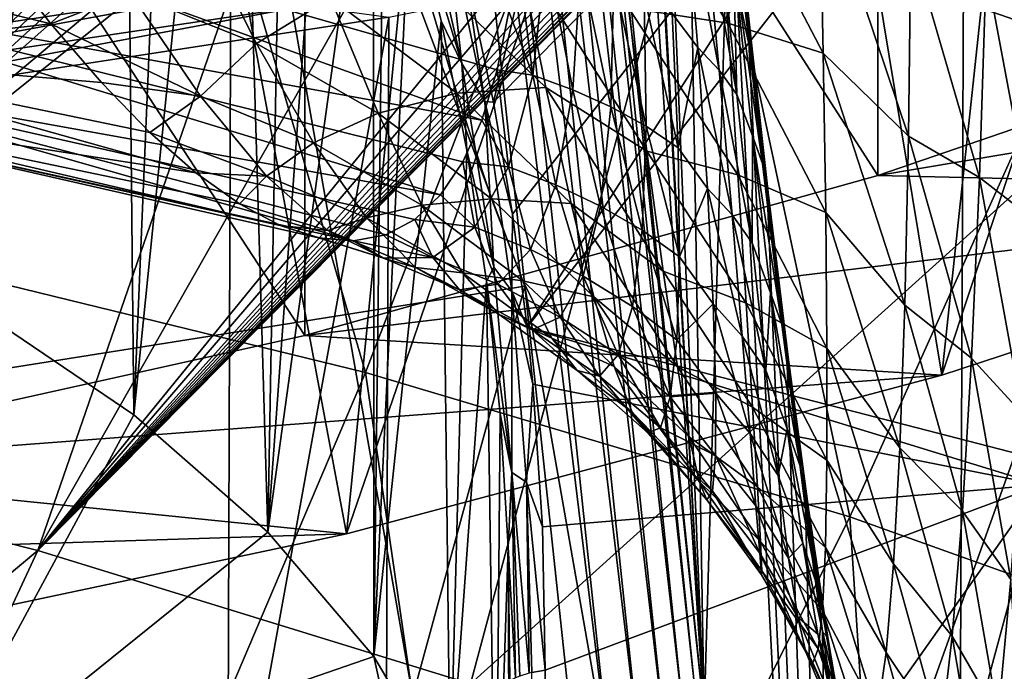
# Model space of a CAD drawing. Header units: metres. Extents: x -109 to 109, y -78 to 121.
# Tile 541 of 656: x 8.13 to 10.88, y -56.63 to -54.8. Entities that reach past the tile are written whole.
import ezdxf

# ---------------------------------------------------------------- set-up
doc = ezdxf.new("R2010")
doc.units = ezdxf.units.M
doc.layers.add('solid_508554_SW0001', color=7, linetype='CONTINUOUS')

msp = doc.modelspace()

# ---------------------------------------------------------------- linework, layer by layer
at = {"layer": 'solid_508554_SW0001'}
for points in [[(9.482162, -48.227459, 87.165573), (9.352147, -50.040787, 91.257034), (10.044159, -56.74786, 78.913239)], [(9.664491, -49.976128, 83.902611), (9.482162, -48.227459, 87.165573), (10.044159, -56.74786, 78.913239)], [(9.68213, -50.145485, 83.587029), (9.664491, -49.976128, 83.902611), (10.044159, -56.74786, 78.913239)], [(9.34101, -50.133919, 91.306923), (10.044159, -56.74786, 78.913239), (9.352147, -50.040787, 91.257034)], [(9.34101, -50.133919, 91.306923), (9.307832, -50.223396, 91.353592), (10.014858, -56.649944, 79.302834)], [(9.34101, -50.133919, 91.306923), (10.014858, -56.649944, 79.302834), (10.044159, -56.74786, 78.913239)], [(9.829929, -51.566532, 80.944054), (9.68213, -50.145485, 83.587029), (10.044159, -56.74786, 78.913239)], [(9.307832, -50.223396, 91.353592), (9.254109, -50.305191, 91.394943), (9.984291, -56.736366, 79.348106)], [(9.307832, -50.223396, 91.353592), (9.984291, -56.736366, 79.348106), (10.014858, -56.649944, 79.302834)], [(9.254109, -50.305191, 91.394943), (9.182268, -50.375599, 91.429108), (9.934544, -56.815979, 79.388603)], [(9.254109, -50.305191, 91.394943), (9.934544, -56.815979, 79.388603), (9.984291, -56.736366, 79.348106)], [(9.182268, -50.375599, 91.429108), (9.095551, -50.43145, 91.454536), (9.867697, -56.885456, 79.42263)], [(9.182268, -50.375599, 91.429108), (9.867697, -56.885456, 79.42263), (9.934544, -56.815979, 79.388603)], [(9.095551, -50.43145, 91.454536), (8.997873, -50.470222, 91.470093), (9.786544, -56.941887, 79.448769)], [(9.095551, -50.43145, 91.454536), (9.786544, -56.941887, 79.448769), (9.867697, -56.885456, 79.42263)], [(9.541715, -55.548195, 82.108078), (8.997873, -50.470222, 91.470093), (7.74215, -50.775337, 91.646042)], [(9.786544, -56.941887, 79.448769), (8.997873, -50.470222, 91.470093), (9.541715, -55.548195, 82.108078)], [(7.669539, -55.844707, 82.760269), (9.541715, -55.548195, 82.108078), (7.74215, -50.775337, 91.646042)], [(9.979864, -53.01313, 78.265793), (9.829929, -51.566532, 80.944054), (10.044159, -56.74786, 78.913239)], [(7.995989, -55.604263, 56.21233), (8.055543, -51.984283, 54.041027), (8.237526, -52.246506, 53.919754)], [(7.995989, -55.604263, 56.21233), (8.237526, -52.246506, 53.919754), (8.411116, -52.52317, 53.792923)], [(10.530436, -52.293083, 10.625726), (8.924763, -52.742085, 9.848031), (10.530433, -55.237568, 12.325727)], [(10.530436, -52.293083, 10.625726), (10.530433, -55.237568, 12.325727), (12.046459, -54.71656, 13.22814)], [(11.867933, -52.310131, 10.196197), (12.290892, -55.279095, 12.253797), (10.709487, -55.797352, 11.356149)], [(11.867933, -52.310131, 10.196197), (10.709487, -55.797352, 11.356149), (11.055031, -52.574974, 9.737473)], [(7.995989, -55.604263, 56.21233), (8.411116, -52.52317, 53.792923), (8.445923, -55.908783, 55.68425)], [(8.445923, -55.908783, 55.68425), (8.411116, -52.52317, 53.792923), (8.575326, -52.81385, 53.66061)], [(11.055031, -52.574974, 9.737473), (10.709487, -55.797352, 11.356149), (10.218744, -52.820702, 9.311861)], [(8.924763, -52.742085, 9.848031), (7.243184, -53.115223, 9.201736), (8.924671, -55.686592, 11.54799)], [(8.924763, -52.742085, 9.848031), (8.924671, -55.686592, 11.54799), (10.530433, -55.237568, 12.325727)], [(9.97597, -54.472874, 49.527542), (12.19121, -52.796009, 49.118076), (11.302234, -54.93721, 48.723183)], [(8.445923, -55.908783, 55.68425), (8.575326, -52.81385, 53.66061), (8.729091, -53.117859, 53.523006)], [(10.218744, -52.820702, 9.311861), (10.709487, -55.797352, 11.356149), (9.04172, -56.242283, 10.58551)], [(10.218744, -52.820702, 9.311861), (9.04172, -56.242283, 10.58551), (9.36049, -53.046898, 8.920076)], [(12.688674, -64.726143, 11.992263), (12.748686, -52.867466, 5.025629), (10.775651, -53.381012, 4.136139)], [(7.676135, -55.443401, 52.217319), (8.365757, -53.288189, 52.788403), (6.76223, -52.975342, 53.330273)], [(10.115058, -54.322506, 75.853722), (9.979864, -53.01313, 78.265793), (10.044159, -56.74786, 78.913239)], [(9.36049, -53.046898, 8.920076), (9.04172, -56.242283, 10.58551), (8.482322, -53.253021, 8.563064)], [(7.243184, -53.115223, 9.201736), (7.243187, -56.059708, 10.901738), (8.924671, -55.686592, 11.54799)], [(8.445923, -55.908783, 55.68425), (8.729091, -53.117859, 53.523006), (8.821413, -56.236935, 55.115189)], [(8.821413, -56.236935, 55.115189), (8.729091, -53.117859, 53.523006), (8.87133, -53.434296, 53.380428)], [(8.482322, -53.253021, 8.563064), (9.04172, -56.242283, 10.58551), (7.300375, -56.610477, 9.947775)], [(8.482322, -53.253021, 8.563064), (7.300375, -56.610477, 9.947775), (7.586105, -53.438633, 8.241572)], [(7.676135, -55.443401, 52.217319), (9.095041, -55.790234, 51.616592), (8.365757, -53.288189, 52.788403)], [(9.095041, -55.790234, 51.616592), (9.912137, -53.66618, 52.133705), (8.365757, -53.288189, 52.788403)], [(9.453404, -55.03233, 52.593239), (9.370385, -54.64563, 52.767895), (9.851894, -53.321655, 53.049374)], [(9.453404, -55.03233, 52.593239), (9.851894, -53.321655, 53.049374), (10.87375, -53.597584, 52.567673)], [(10.724933, -65.237274, 11.106962), (10.775651, -53.381012, 4.136139), (8.720603, -53.806625, 3.398955)], [(10.724933, -65.237274, 11.106962), (12.688674, -64.726143, 11.992263), (10.775651, -53.381012, 4.136139)], [(8.821413, -56.236935, 55.115189), (8.87133, -53.434296, 53.380428), (9.00118, -53.762455, 53.233032)], [(9.506604, -55.345779, 52.451553), (9.453404, -55.03233, 52.593239), (10.87375, -53.597584, 52.567673)], [(9.506604, -55.345779, 52.451553), (10.87375, -53.597584, 52.567673), (9.547891, -55.662376, 52.308292)], [(10.87375, -53.597584, 52.567673), (10.895949, -53.934589, 52.444485), (9.547891, -55.662376, 52.308292)], [(9.095041, -55.790234, 51.616592), (10.451818, -56.194466, 50.916443), (9.912137, -53.66618, 52.133705)], [(10.451818, -56.194466, 50.916443), (11.390807, -54.106728, 51.370655), (9.912137, -53.66618, 52.133705)], [(6.906076, -55.968594, 49.95496), (7.227275, -53.750973, 50.777802), (8.570227, -54.06707, 50.230415)], [(8.821413, -56.236935, 55.115189), (9.00118, -53.762455, 53.233032), (9.11757, -54.100868, 53.081341)], [(8.679568, -65.660881, 10.373251), (8.720603, -53.806625, 3.398955), (6.599189, -54.141064, 2.81969)], [(8.679568, -65.660881, 10.373251), (10.724933, -65.237274, 11.106962), (8.720603, -53.806625, 3.398955)], [(10.895949, -53.934589, 52.444485), (10.984264, -56.033428, 51.585869), (9.547891, -55.662376, 52.308292)], [(8.575945, -54.120598, 50.207859), (6.906076, -55.968594, 49.95496), (8.570227, -54.06707, 50.230415)], [(8.575945, -54.120598, 50.207859), (8.585542, -54.169724, 50.185505), (6.906076, -55.968594, 49.95496)], [(8.821413, -56.236935, 55.115189), (9.11757, -54.100868, 53.081341), (9.118348, -56.585117, 54.511395)], [(9.118348, -56.585117, 54.511395), (9.11757, -54.100868, 53.081341), (9.147274, -54.196144, 53.038689)], [(10.451818, -56.194466, 50.916443), (11.7372, -56.653336, 50.121651), (11.390807, -54.106728, 51.370655)], [(6.568147, -65.993744, 9.796714), (8.679568, -65.660881, 10.373251), (6.599189, -54.141064, 2.81969)], [(8.585542, -54.169724, 50.185505), (8.587632, -54.178024, 50.181549), (6.906076, -55.968594, 49.95496)], [(8.587632, -54.178024, 50.181549), (8.598664, -54.214722, 50.163387), (6.906076, -55.968594, 49.95496)], [(9.118348, -56.585117, 54.511395), (9.147274, -54.196144, 53.038689), (9.219729, -54.448536, 52.925701)], [(8.598664, -54.214722, 50.163387), (8.614764, -54.255276, 50.141846), (6.906076, -55.968594, 49.95496)], [(8.614764, -54.255276, 50.141846), (8.633421, -54.291553, 50.120983), (6.906076, -55.968594, 49.95496)], [(10.109945, -54.243843, 75.810211), (10.115058, -54.322506, 75.853722), (10.165842, -54.804756, 74.942108)], [(10.166967, -54.782589, 74.781029), (10.109945, -54.243843, 75.810211), (10.165842, -54.804756, 74.942108)], [(8.633421, -54.291553, 50.120983), (8.654319, -54.323723, 50.100857), (6.906076, -55.968594, 49.95496)], [(9.775048, -54.303131, 59.452221), (10.11056, -54.811218, 59.479538), (10.078994, -54.324543, 58.552139)], [(9.775048, -54.303131, 59.452221), (9.831634, -54.767864, 60.387779), (10.11056, -54.811218, 59.479538)], [(8.654319, -54.323723, 50.100857), (8.677187, -54.351978, 50.081505), (6.906076, -55.968594, 49.95496)], [(10.115058, -54.322506, 75.853722), (10.044159, -56.74786, 78.913239), (10.444366, -60.625729, 71.773949)], [(10.078994, -54.324543, 58.552139), (10.377197, -54.895298, 58.559917), (10.366662, -54.38636, 57.634274)], [(10.078994, -54.324543, 58.552139), (10.11056, -54.811218, 59.479538), (10.377197, -54.895298, 58.559917)], [(10.165842, -54.804756, 74.942108), (10.115058, -54.322506, 75.853722), (10.444366, -60.625729, 71.773949)], [(8.677187, -54.351978, 50.081505), (8.701803, -54.376514, 50.062935), (6.906076, -55.968594, 49.95496)], [(9.421094, -55.082478, 71.63678), (7.436635, -54.721569, 71.355713), (7.436644, -54.36414, 72.701912)], [(9.463886, -54.94191, 72.216431), (9.421094, -55.082478, 71.63678), (7.436644, -54.36414, 72.701912)], [(9.496152, -54.778633, 72.786407), (9.463886, -54.94191, 72.216431), (7.436644, -54.36414, 72.701912)], [(11.326177, -54.359486, 2.451842), (11.275637, -66.48069, 9.579135), (9.11958, -66.913872, 8.828834)], [(9.160439, -54.794617, 1.698173), (11.326177, -54.359486, 2.451842), (9.11958, -66.913872, 8.828834)], [(9.23467, -54.359558, 52.929432), (9.364738, -54.924286, 52.680515), (9.219729, -54.448536, 52.925701)], [(9.31842, -54.503159, 52.838642), (9.364738, -54.924286, 52.680515), (9.23467, -54.359558, 52.929432)], [(8.701803, -54.376514, 50.062935), (8.755599, -54.415146, 50.02813), (6.906076, -55.968594, 49.95496)], [(10.366662, -54.38636, 57.634274), (10.61594, -55.12812, 57.839405), (10.62277, -54.582508, 56.855457)], [(10.366662, -54.38636, 57.634274), (10.377197, -54.895298, 58.559917), (10.61594, -55.12812, 57.839405)], [(8.755599, -54.415146, 50.02813), (8.814797, -54.440601, 49.996422), (6.906076, -55.968594, 49.95496)], [(9.953977, -54.78381, 73.514061), (9.987217, -54.414345, 74.557503), (10.02587, -54.878902, 73.481575)], [(9.987217, -54.414345, 74.557503), (10.041881, -54.474445, 74.609093), (10.085897, -54.942383, 73.549507)], [(10.02587, -54.878902, 73.481575), (9.987217, -54.414345, 74.557503), (10.085897, -54.942383, 73.549507)], [(8.814797, -54.440601, 49.996422), (8.176859, -56.288952, 49.400082), (6.906076, -55.968594, 49.95496)], [(8.814797, -54.440601, 49.996422), (9.165586, -54.545429, 49.82299), (8.176859, -56.288952, 49.400082)], [(9.118348, -56.585117, 54.511395), (9.219729, -54.448536, 52.925701), (9.306941, -54.804344, 52.766537)], [(9.364738, -54.924286, 52.680515), (9.306941, -54.804344, 52.766537), (9.219729, -54.448536, 52.925701)], [(6.695649, -54.798359, 1.106964), (8.856221, -54.476746, 1.664018), (6.713518, -54.859844, 1.060985)], [(8.856221, -54.476746, 1.664018), (8.879855, -54.537369, 1.619525), (6.713518, -54.859844, 1.060985)], [(9.97597, -54.472874, 49.527542), (9.388727, -56.662041, 48.753876), (8.176859, -56.288952, 49.400082)], [(9.933019, -54.512348, 49.529324), (9.97597, -54.472874, 49.527542), (8.176859, -56.288952, 49.400082)], [(9.97597, -54.472874, 49.527542), (11.302234, -54.93721, 48.723183), (9.388727, -56.662041, 48.753876)], [(10.041881, -54.474445, 74.609093), (10.087406, -54.539688, 74.662926), (10.135573, -55.011017, 73.619705)], [(10.085897, -54.942383, 73.549507), (10.041881, -54.474445, 74.609093), (10.135573, -55.011017, 73.619705)], [(9.89018, -54.546337, 49.533184), (9.933019, -54.512348, 49.529324), (8.176859, -56.288952, 49.400082)], [(9.429022, -55.030373, 52.604328), (9.31842, -54.503159, 52.838642), (9.370385, -54.64563, 52.767895)], [(9.429022, -55.030373, 52.604328), (9.364738, -54.924286, 52.680515), (9.31842, -54.503159, 52.838642)], [(6.713518, -54.859844, 1.060985), (8.879855, -54.537369, 1.619525), (6.728835, -54.931805, 1.03269)], [(8.879855, -54.537369, 1.619525), (8.900115, -54.608597, 1.592505), (6.728835, -54.931805, 1.03269)], [(8.435454, -54.726101, 63.776459), (8.789467, -54.868057, 63.717445), (8.618085, -54.526093, 62.766918)], [(8.618085, -54.526093, 62.766918), (8.789467, -54.868057, 63.717445), (8.997201, -54.740093, 62.740406)], [(10.135573, -55.011017, 73.619705), (10.087406, -54.539688, 74.662926), (10.125767, -54.633095, 74.669441)], [(9.165586, -54.545429, 49.82299), (9.516446, -54.64315, 49.645599), (8.176859, -56.288952, 49.400082)], [(9.882571, -54.551842, 49.534077), (9.89018, -54.546337, 49.533184), (8.176859, -56.288952, 49.400082)], [(9.847541, -54.575245, 49.538948), (9.882571, -54.551842, 49.534077), (8.176859, -56.288952, 49.400082)], [(9.805764, -54.599098, 49.546341), (9.847541, -54.575245, 49.538948), (8.176859, -56.288952, 49.400082)], [(9.563972, -54.95668, 72.267654), (9.496152, -54.778633, 72.786407), (9.517529, -54.593357, 73.345825)], [(9.563972, -54.95668, 72.267654), (9.517529, -54.593357, 73.345825), (9.601037, -54.612789, 73.36039)], [(10.62277, -54.582508, 56.855457), (10.61594, -55.12812, 57.839405), (10.815486, -55.243752, 56.804962)], [(10.62277, -54.582508, 56.855457), (10.815486, -55.243752, 56.804962), (10.834198, -54.66188, 55.812481)], [(6.728835, -54.931805, 1.03269), (8.900115, -54.608597, 1.592505), (6.740542, -55.009274, 1.024032)], [(8.900115, -54.608597, 1.592505), (8.915601, -54.685505, 1.584821), (6.740542, -55.009274, 1.024032)], [(8.213097, -54.812618, 64.411797), (8.063942, -54.621655, 63.828251), (7.445753, -54.624737, 64.413475)], [(8.435454, -54.726101, 63.776459), (8.063942, -54.621655, 63.828251), (8.213097, -54.812618, 64.411797)], [(9.765068, -54.618248, 49.555153), (9.805764, -54.599098, 49.546341), (8.176859, -56.288952, 49.400082)], [(9.725577, -54.632996, 49.56522), (9.765068, -54.618248, 49.555153), (8.176859, -56.288952, 49.400082)], [(9.245783, -54.649456, 61.814697), (9.599896, -54.99144, 61.859425), (9.522383, -54.605919, 60.925716)], [(9.522383, -54.605919, 60.925716), (9.883226, -55.170036, 61.36705), (9.831634, -54.767864, 60.387779)], [(9.522383, -54.605919, 60.925716), (9.599896, -54.99144, 61.859425), (9.883226, -55.170036, 61.36705)], [(9.563972, -54.95668, 72.267654), (9.601037, -54.612789, 73.36039), (9.676216, -54.997635, 72.286629)], [(9.601037, -54.612789, 73.36039), (9.698364, -54.646526, 73.379631), (9.676216, -54.997635, 72.286629)], [(8.213097, -54.812618, 64.411797), (7.445753, -54.624737, 64.413475), (7.441161, -54.899616, 65.793037)], [(9.687378, -54.643627, 49.576397), (9.725577, -54.632996, 49.56522), (8.176859, -56.288952, 49.400082)], [(9.516446, -54.64315, 49.645599), (9.580731, -54.653366, 49.615559), (8.176859, -56.288952, 49.400082)], [(9.650519, -54.65041, 49.58857), (9.687378, -54.643627, 49.576397), (8.176859, -56.288952, 49.400082)], [(9.580731, -54.653366, 49.615559), (9.650519, -54.65041, 49.58857), (8.176859, -56.288952, 49.400082)], [(8.997201, -54.740093, 62.740406), (9.351136, -55.007633, 62.765041), (9.245783, -54.649456, 61.814697)], [(9.245783, -54.649456, 61.814697), (9.351136, -55.007633, 62.765041), (9.599896, -54.99144, 61.859425)], [(9.429022, -55.030373, 52.604328), (9.370385, -54.64563, 52.767895), (9.453404, -55.03233, 52.593239)], [(9.676216, -54.997635, 72.286629), (9.698364, -54.646526, 73.379631), (9.782708, -55.045578, 72.325127)], [(9.698364, -54.646526, 73.379631), (9.790554, -54.68644, 73.412956), (9.782708, -55.045578, 72.325127)], [(10.125767, -54.633095, 74.669441), (10.151581, -54.706493, 74.725418), (10.207114, -55.204643, 73.663223)], [(10.17915, -55.126945, 73.59156), (10.125767, -54.633095, 74.669441), (10.207114, -55.204643, 73.663223)], [(10.135573, -55.011017, 73.619705), (10.125767, -54.633095, 74.669441), (10.17915, -55.126945, 73.59156)], [(10.834198, -54.66188, 55.812481), (10.815486, -55.243752, 56.804962), (10.964949, -55.359241, 55.716534)], [(10.834198, -54.66188, 55.812481), (10.964949, -55.359241, 55.716534), (10.990226, -54.730968, 54.710743)], [(6.740542, -55.009274, 1.024032), (8.915601, -54.685505, 1.584821), (6.747833, -55.086906, 1.035609)], [(8.915601, -54.685505, 1.584821), (8.925243, -54.762783, 1.597004), (6.747833, -55.086906, 1.035609)], [(9.782708, -55.045578, 72.325127), (9.790554, -54.68644, 73.412956), (9.881508, -55.099854, 72.380898)], [(9.790554, -54.68644, 73.412956), (9.876166, -54.732182, 73.458771), (9.881508, -55.099854, 72.380898)], [(10.151581, -54.706493, 74.725418), (10.166967, -54.782589, 74.781029), (10.223557, -55.285164, 73.733444)], [(10.207114, -55.204643, 73.663223), (10.151581, -54.706493, 74.725418), (10.223557, -55.285164, 73.733444)], [(10.530433, -55.237568, 12.325727), (12.290892, -55.279095, 12.253797), (13.772114, -54.692047, 13.270597)], [(12.046459, -54.71656, 13.22814), (10.530433, -55.237568, 12.325727), (13.772114, -54.692047, 13.270597)], [(9.305296, -55.292477, 70.453957), (7.436619, -54.956032, 69.980888), (7.436635, -54.721569, 71.355713)], [(9.368104, -55.199554, 71.04882), (9.305296, -55.292477, 70.453957), (7.436635, -54.721569, 71.355713)], [(9.421094, -55.082478, 71.63678), (9.368104, -55.199554, 71.04882), (7.436635, -54.721569, 71.355713)], [(8.435454, -54.726101, 63.776459), (8.213097, -54.812618, 64.411797), (8.632924, -55.015846, 64.74839)], [(8.435454, -54.726101, 63.776459), (8.632924, -55.015846, 64.74839), (8.789467, -54.868057, 63.717445)], [(9.876166, -54.732182, 73.458771), (9.953977, -54.78381, 73.514061), (9.971006, -55.160313, 72.449524)], [(9.881508, -55.099854, 72.380898), (9.876166, -54.732182, 73.458771), (9.971006, -55.160313, 72.449524)], [(8.789467, -54.868057, 63.717445), (9.130068, -55.062927, 63.710747), (8.997201, -54.740093, 62.740406)], [(8.997201, -54.740093, 62.740406), (9.130068, -55.062927, 63.710747), (9.351136, -55.007633, 62.765041)], [(6.747833, -55.086906, 1.035609), (8.925243, -54.762783, 1.597004), (6.928705, -55.136349, 1.10628)], [(8.925243, -54.762783, 1.597004), (9.160439, -54.794617, 1.698173), (6.928705, -55.136349, 1.10628)], [(9.563972, -54.95668, 72.267654), (9.463886, -54.94191, 72.216431), (9.496152, -54.778633, 72.786407)], [(9.831634, -54.767864, 60.387779), (10.138169, -55.235706, 60.449711), (10.11056, -54.811218, 59.479538)], [(9.831634, -54.767864, 60.387779), (9.883226, -55.170036, 61.36705), (10.138169, -55.235706, 60.449711)], [(9.971006, -55.160313, 72.449524), (9.953977, -54.78381, 73.514061), (10.02587, -54.878902, 73.481575)], [(10.166967, -54.782589, 74.781029), (10.165842, -54.804756, 74.942108), (10.221608, -55.306911, 73.925278)], [(10.223557, -55.285164, 73.733444), (10.166967, -54.782589, 74.781029), (10.221608, -55.306911, 73.925278)], [(9.160439, -54.794617, 1.698173), (9.11958, -66.913872, 8.828834), (6.897811, -67.254082, 8.239582)], [(6.928705, -55.136349, 1.10628), (9.160439, -54.794617, 1.698173), (6.897811, -67.254082, 8.239582)], [(8.355429, -54.977718, 65.002335), (8.213097, -54.812618, 64.411797), (7.441161, -54.899616, 65.793037)], [(8.632924, -55.015846, 64.74839), (8.213097, -54.812618, 64.411797), (8.355429, -54.977718, 65.002335)], [(9.118348, -56.585117, 54.511395), (9.306941, -54.804344, 52.766537), (9.331968, -56.947769, 53.882511)], [(9.364738, -54.924286, 52.680515), (9.378505, -55.166744, 52.604462), (9.306941, -54.804344, 52.766537)], [(9.331968, -56.947769, 53.882511), (9.306941, -54.804344, 52.766537), (9.378505, -55.166744, 52.604462)], [(10.11056, -54.811218, 59.479538), (10.384416, -55.341202, 59.527138), (10.377197, -54.895298, 58.559917)], [(10.11056, -54.811218, 59.479538), (10.138169, -55.235706, 60.449711), (10.384416, -55.341202, 59.527138)], [(10.221608, -55.306911, 73.925278), (10.165842, -54.804756, 74.942108), (10.444366, -60.625729, 71.773949)], [(8.632924, -55.015846, 64.74839), (8.94912, -55.146183, 64.707726), (8.789467, -54.868057, 63.717445)], [(8.789467, -54.868057, 63.717445), (8.94912, -55.146183, 64.707726), (9.130068, -55.062927, 63.710747)], [(8.620028, -55.230408, 66.203041), (7.441161, -54.899616, 65.793037), (7.438417, -55.046371, 67.188408)], [(8.491138, -55.117073, 65.599884), (8.355429, -54.977718, 65.002335), (7.441161, -54.899616, 65.793037)], [(8.620028, -55.230408, 66.203041), (8.491138, -55.117073, 65.599884), (7.441161, -54.899616, 65.793037)], [(9.971006, -55.160313, 72.449524), (10.02587, -54.878902, 73.481575), (10.052908, -55.274235, 72.382576)], [(10.02587, -54.878902, 73.481575), (10.085897, -54.942383, 73.549507), (10.121879, -55.347851, 72.46785)], [(10.052908, -55.274235, 72.382576), (10.02587, -54.878902, 73.481575), (10.121879, -55.347851, 72.46785)], [(10.377197, -54.895298, 58.559917), (10.605677, -55.601563, 58.866589), (10.61594, -55.12812, 57.839405)], [(10.377197, -54.895298, 58.559917), (10.384416, -55.341202, 59.527138), (10.605677, -55.601563, 58.866589)], [(9.364738, -54.924286, 52.680515), (9.45467, -55.495136, 52.428925), (9.378505, -55.166744, 52.604462)], [(9.429022, -55.030373, 52.604328), (9.45467, -55.495136, 52.428925), (9.364738, -54.924286, 52.680515)], [(11.302234, -54.93721, 48.723183), (10.532949, -57.085171, 48.020988), (9.388727, -56.662041, 48.753876)], [(9.496026, -55.213184, 71.16256), (9.421094, -55.082478, 71.63678), (9.463886, -54.94191, 72.216431)], [(9.496026, -55.213184, 71.16256), (9.463886, -54.94191, 72.216431), (9.563972, -54.95668, 72.267654)], [(10.085897, -54.942383, 73.549507), (10.135573, -55.011017, 73.619705), (10.178592, -55.426601, 72.555588)], [(10.121879, -55.347851, 72.46785), (10.085897, -54.942383, 73.549507), (10.178592, -55.426601, 72.555588)], [(11.302234, -54.93721, 48.723183), (12.542516, -55.457645, 47.821762), (10.532949, -57.085171, 48.020988)], [(9.061452, -55.42123, 68.640244), (7.437058, -55.064892, 68.588112), (7.436619, -54.956032, 69.980888)], [(9.151616, -55.403748, 69.248375), (9.061452, -55.42123, 68.640244), (7.436619, -54.956032, 69.980888)], [(9.23301, -55.360703, 69.853348), (9.151616, -55.403748, 69.248375), (7.436619, -54.956032, 69.980888)], [(9.305296, -55.292477, 70.453957), (9.23301, -55.360703, 69.853348), (7.436619, -54.956032, 69.980888)], [(8.632924, -55.015846, 64.74839), (8.355429, -54.977718, 65.002335), (8.491138, -55.117073, 65.599884)], [(9.496026, -55.213184, 71.16256), (9.563972, -54.95668, 72.267654), (9.627948, -55.263779, 71.180023)], [(9.563972, -54.95668, 72.267654), (9.676216, -54.997635, 72.286629), (9.627948, -55.263779, 71.180023)], [(9.130068, -55.062927, 63.710747), (9.447742, -55.302921, 63.754181), (9.351136, -55.007633, 62.765041)], [(9.351136, -55.007633, 62.765041), (9.670868, -55.316296, 62.831581), (9.599896, -54.99144, 61.859425)], [(9.351136, -55.007633, 62.765041), (9.447742, -55.302921, 63.754181), (9.670868, -55.316296, 62.831581)], [(9.599896, -54.99144, 61.859425), (9.929174, -55.506245, 62.385422), (9.883226, -55.170036, 61.36705)], [(9.599896, -54.99144, 61.859425), (9.670868, -55.316296, 62.831581), (9.929174, -55.506245, 62.385422)], [(9.627948, -55.263779, 71.180023), (9.676216, -54.997635, 72.286629), (9.75338, -55.323421, 71.22258)], [(9.676216, -54.997635, 72.286629), (9.782708, -55.045578, 72.325127), (9.75338, -55.323421, 71.22258)], [(8.632924, -55.015846, 64.74839), (8.491138, -55.117073, 65.599884), (8.818009, -55.239307, 65.756844)], [(8.632924, -55.015846, 64.74839), (8.818009, -55.239307, 65.756844), (8.94912, -55.146183, 64.707726)], [(9.429022, -55.030373, 52.604328), (9.453404, -55.03233, 52.593239), (9.506604, -55.345779, 52.451553)], [(9.504908, -55.56226, 52.36797), (9.429022, -55.030373, 52.604328), (9.506604, -55.345779, 52.451553)], [(9.504908, -55.56226, 52.36797), (9.45467, -55.495136, 52.428925), (9.429022, -55.030373, 52.604328)], [(10.178592, -55.426601, 72.555588), (10.135573, -55.011017, 73.619705), (10.17915, -55.126945, 73.59156)], [(8.856215, -55.378304, 67.419785), (7.438417, -55.046371, 67.188408), (7.437058, -55.064892, 68.588112)], [(8.962873, -55.412827, 68.030273), (8.856215, -55.378304, 67.419785), (7.437058, -55.064892, 68.588112)], [(9.061452, -55.42123, 68.640244), (8.962873, -55.412827, 68.030273), (7.437058, -55.064892, 68.588112)], [(8.741823, -55.317509, 66.810211), (8.620028, -55.230408, 66.203041), (7.438417, -55.046371, 67.188408)], [(8.856215, -55.378304, 67.419785), (8.741823, -55.317509, 66.810211), (7.438417, -55.046371, 67.188408)], [(8.94912, -55.146183, 64.707726), (9.252965, -55.320683, 64.717865), (9.130068, -55.062927, 63.710747)], [(9.130068, -55.062927, 63.710747), (9.252965, -55.320683, 64.717865), (9.447742, -55.302921, 63.754181)], [(9.75338, -55.323421, 71.22258), (9.782708, -55.045578, 72.325127), (9.869731, -55.390926, 71.287384)], [(9.782708, -55.045578, 72.325127), (9.881508, -55.099854, 72.380898), (9.869731, -55.390926, 71.287384)], [(9.496026, -55.213184, 71.16256), (9.368104, -55.199554, 71.04882), (9.421094, -55.082478, 71.63678)], [(8.818009, -55.239307, 65.756844), (8.491138, -55.117073, 65.599884), (8.620028, -55.230408, 66.203041)], [(9.869731, -55.390926, 71.287384), (9.881508, -55.099854, 72.380898), (9.974875, -55.465614, 71.368683)], [(9.881508, -55.099854, 72.380898), (9.971006, -55.160313, 72.449524), (9.974875, -55.465614, 71.368683)], [(8.818009, -55.239307, 65.756844), (9.097912, -55.356686, 65.732262), (8.94912, -55.146183, 64.707726)], [(8.94912, -55.146183, 64.707726), (9.097912, -55.356686, 65.732262), (9.252965, -55.320683, 64.717865)], [(10.178592, -55.426601, 72.555588), (10.17915, -55.126945, 73.59156), (10.229322, -55.566513, 72.492317)], [(10.17915, -55.126945, 73.59156), (10.207114, -55.204643, 73.663223), (10.261126, -55.655468, 72.581093)], [(10.229322, -55.566513, 72.492317), (10.17915, -55.126945, 73.59156), (10.261126, -55.655468, 72.581093)], [(10.61594, -55.12812, 57.839405), (10.605677, -55.601563, 58.866589), (10.793303, -55.749439, 57.840302)], [(10.61594, -55.12812, 57.839405), (10.793303, -55.749439, 57.840302), (10.815486, -55.243752, 56.804962)], [(9.331968, -56.947769, 53.882511), (9.378505, -55.166744, 52.604462), (9.433879, -55.534096, 52.440079)], [(9.45467, -55.495136, 52.428925), (9.433879, -55.534096, 52.440079), (9.378505, -55.166744, 52.604462)], [(9.883226, -55.170036, 61.36705), (10.161358, -55.595112, 61.457859), (10.138169, -55.235706, 60.449711)], [(9.883226, -55.170036, 61.36705), (9.929174, -55.506245, 62.385422), (10.161358, -55.595112, 61.457859)], [(9.974875, -55.465614, 71.368683), (9.971006, -55.160313, 72.449524), (10.052908, -55.274235, 72.382576)], [(9.401294, -55.382809, 70.05468), (9.305296, -55.292477, 70.453957), (9.368104, -55.199554, 71.04882)], [(9.401294, -55.382809, 70.05468), (9.368104, -55.199554, 71.04882), (9.496026, -55.213184, 71.16256)], [(8.818009, -55.239307, 65.756844), (8.620028, -55.230408, 66.203041), (8.741823, -55.317509, 66.810211)], [(9.401294, -55.382809, 70.05468), (9.496026, -55.213184, 71.16256), (9.556942, -55.445057, 70.068741)], [(9.496026, -55.213184, 71.16256), (9.627948, -55.263779, 71.180023), (9.556942, -55.445057, 70.068741)], [(10.207114, -55.204643, 73.663223), (10.223557, -55.285164, 73.733444), (10.279643, -55.747078, 72.667412)], [(10.261126, -55.655468, 72.581093), (10.207114, -55.204643, 73.663223), (10.279643, -55.747078, 72.667412)], [(8.818009, -55.239307, 65.756844), (8.741823, -55.317509, 66.810211), (8.989386, -55.391872, 66.797325)], [(8.818009, -55.239307, 65.756844), (8.989386, -55.391872, 66.797325), (9.097912, -55.356686, 65.732262)], [(10.530433, -55.237568, 12.325727), (8.924671, -55.686592, 11.54799), (12.290892, -55.279095, 12.253797)], [(10.138169, -55.235706, 60.449711), (10.387977, -55.721714, 60.531109), (10.384416, -55.341202, 59.527138)], [(10.138169, -55.235706, 60.449711), (10.161358, -55.595112, 61.457859), (10.387977, -55.721714, 60.531109)], [(10.815486, -55.243752, 56.804962), (10.793303, -55.749439, 57.840302), (10.935892, -55.905495, 56.765945)], [(10.815486, -55.243752, 56.804962), (10.935892, -55.905495, 56.765945), (10.964949, -55.359241, 55.716534)], [(8.924671, -55.686592, 11.54799), (10.709487, -55.797352, 11.356149), (12.290892, -55.279095, 12.253797)], [(9.556942, -55.445057, 70.068741), (9.627948, -55.263779, 71.180023), (9.705263, -55.519608, 70.113388)], [(9.627948, -55.263779, 71.180023), (9.75338, -55.323421, 71.22258), (9.705263, -55.519608, 70.113388)], [(9.974875, -55.465614, 71.368683), (10.052908, -55.274235, 72.382576), (10.069505, -55.597801, 71.266068)], [(10.052908, -55.274235, 72.382576), (10.121879, -55.347851, 72.46785), (10.150561, -55.688038, 71.368355)], [(10.069505, -55.597801, 71.266068), (10.052908, -55.274235, 72.382576), (10.150561, -55.688038, 71.368355)], [(10.223557, -55.285164, 73.733444), (10.221608, -55.306911, 73.925278), (10.276348, -55.769417, 72.909622)], [(10.279643, -55.747078, 72.667412), (10.223557, -55.285164, 73.733444), (10.276348, -55.769417, 72.909622)], [(9.401294, -55.382809, 70.05468), (9.23301, -55.360703, 69.853348), (9.305296, -55.292477, 70.453957)], [(9.252965, -55.320683, 64.717865), (9.536101, -55.532528, 64.77594), (9.447742, -55.302921, 63.754181)], [(9.447742, -55.302921, 63.754181), (9.734555, -55.577408, 63.837921), (9.670868, -55.316296, 62.831581)], [(9.447742, -55.302921, 63.754181), (9.536101, -55.532528, 64.77594), (9.734555, -55.577408, 63.837921)], [(10.276348, -55.769417, 72.909622), (10.221608, -55.306911, 73.925278), (10.444366, -60.625729, 71.773949)], [(8.989386, -55.391872, 66.797325), (8.741823, -55.317509, 66.810211), (8.856215, -55.378304, 67.419785)], [(9.097912, -55.356686, 65.732262), (9.366529, -55.510113, 65.755943), (9.252965, -55.320683, 64.717865)], [(9.252965, -55.320683, 64.717865), (9.366529, -55.510113, 65.755943), (9.536101, -55.532528, 64.77594)], [(9.670868, -55.316296, 62.831581), (9.968733, -55.773571, 63.4384), (9.929174, -55.506245, 62.385422)], [(9.670868, -55.316296, 62.831581), (9.734555, -55.577408, 63.837921), (9.968733, -55.773571, 63.4384)], [(9.705263, -55.519608, 70.113388), (9.75338, -55.323421, 71.22258), (9.842893, -55.604568, 70.185341)], [(9.75338, -55.323421, 71.22258), (9.869731, -55.390926, 71.287384), (9.842893, -55.604568, 70.185341)], [(10.384416, -55.341202, 59.527138), (10.591841, -56.001011, 59.931015), (10.605677, -55.601563, 58.866589)], [(10.384416, -55.341202, 59.527138), (10.387977, -55.721714, 60.531109), (10.591841, -56.001011, 59.931015)], [(8.989386, -55.391872, 66.797325), (9.234729, -55.495411, 66.786339), (9.097912, -55.356686, 65.732262)], [(9.097912, -55.356686, 65.732262), (9.234729, -55.495411, 66.786339), (9.366529, -55.510113, 65.755943)], [(9.28336, -55.467262, 68.952759), (9.151616, -55.403748, 69.248375), (9.23301, -55.360703, 69.853348)], [(9.28336, -55.467262, 68.952759), (9.23301, -55.360703, 69.853348), (9.401294, -55.382809, 70.05468)], [(9.504908, -55.56226, 52.36797), (9.506604, -55.345779, 52.451553), (9.547891, -55.662376, 52.308292)], [(10.121879, -55.347851, 72.46785), (10.178592, -55.426601, 72.555588), (10.216864, -55.783398, 71.473579)], [(10.150561, -55.688038, 71.368355), (10.121879, -55.347851, 72.46785), (10.216864, -55.783398, 71.473579)], [(9.145223, -55.46917, 67.864655), (8.856215, -55.378304, 67.419785), (8.962873, -55.412827, 68.030273)], [(8.989386, -55.391872, 66.797325), (8.856215, -55.378304, 67.419785), (9.145223, -55.46917, 67.864655)], [(8.989386, -55.391872, 66.797325), (9.145223, -55.46917, 67.864655), (9.234729, -55.495411, 66.786339)], [(9.28336, -55.467262, 68.952759), (9.401294, -55.382809, 70.05468), (9.466159, -55.542629, 68.961075)], [(9.401294, -55.382809, 70.05468), (9.556942, -55.445057, 70.068741), (9.466159, -55.542629, 68.961075)], [(9.842893, -55.604568, 70.185341), (9.869731, -55.390926, 71.287384), (9.967078, -55.698425, 70.27758)], [(9.869731, -55.390926, 71.287384), (9.974875, -55.465614, 71.368683), (9.967078, -55.698425, 70.27758)], [(9.145223, -55.46917, 67.864655), (8.962873, -55.412827, 68.030273), (9.061452, -55.42123, 68.640244)], [(9.28336, -55.467262, 68.952759), (9.061452, -55.42123, 68.640244), (9.151616, -55.403748, 69.248375)], [(9.145223, -55.46917, 67.864655), (9.061452, -55.42123, 68.640244), (9.28336, -55.467262, 68.952759)], [(6.93847, -57.531563, 51.481052), (8.221022, -57.845062, 50.938053), (7.676135, -55.443401, 52.217319)], [(8.221022, -57.845062, 50.938053), (9.095041, -55.790234, 51.616592), (7.676135, -55.443401, 52.217319)], [(9.466159, -55.542629, 68.961075), (9.556942, -55.445057, 70.068741), (9.640716, -55.634705, 69.005234)], [(9.556942, -55.445057, 70.068741), (9.705263, -55.519608, 70.113388), (9.640716, -55.634705, 69.005234)], [(10.216864, -55.783398, 71.473579), (10.178592, -55.426601, 72.555588), (10.229322, -55.566513, 72.492317)], [(9.145223, -55.46917, 67.864655), (9.28336, -55.467262, 68.952759), (9.358068, -55.558506, 67.864647)], [(9.145223, -55.46917, 67.864655), (9.358068, -55.558506, 67.864647), (9.234729, -55.495411, 66.786339)], [(9.28336, -55.467262, 68.952759), (9.466159, -55.542629, 68.961075), (9.358068, -55.558506, 67.864647)], [(9.967078, -55.698425, 70.27758), (9.974875, -55.465614, 71.368683), (10.069505, -55.597801, 71.266068)], [(12.542516, -55.457645, 47.821762), (11.601282, -57.555298, 47.206707), (10.532949, -57.085171, 48.020988)], [(9.234729, -55.495411, 66.786339), (9.469834, -55.627628, 66.820198), (9.366529, -55.510113, 65.755943)], [(9.234729, -55.495411, 66.786339), (9.358068, -55.558506, 67.864647), (9.469834, -55.627628, 66.820198)], [(9.45467, -55.495136, 52.428925), (9.504766, -56.069607, 52.175545), (9.433879, -55.534096, 52.440079)], [(9.504908, -55.56226, 52.36797), (9.504766, -56.069607, 52.175545), (9.45467, -55.495136, 52.428925)], [(9.929174, -55.506245, 62.385422), (10.179745, -55.887093, 62.499195), (10.161358, -55.595112, 61.457859)], [(9.929174, -55.506245, 62.385422), (9.968733, -55.773571, 63.4384), (10.179745, -55.887093, 62.499195)], [(9.331968, -56.947769, 53.882511), (9.433879, -55.534096, 52.440079), (9.459848, -57.320721, 53.23576)], [(9.366529, -55.510113, 65.755943), (9.616599, -55.69379, 65.824547), (9.536101, -55.532528, 64.77594)], [(9.366529, -55.510113, 65.755943), (9.469834, -55.627628, 66.820198), (9.616599, -55.69379, 65.824547)], [(9.504766, -56.069607, 52.175545), (9.472715, -55.9053, 52.273834), (9.433879, -55.534096, 52.440079)], [(9.459848, -57.320721, 53.23576), (9.433879, -55.534096, 52.440079), (9.472715, -55.9053, 52.273834)], [(9.536101, -55.532528, 64.77594), (9.791579, -55.772881, 64.87191), (9.734555, -55.577408, 63.837921)], [(9.536101, -55.532528, 64.77594), (9.616599, -55.69379, 65.824547), (9.791579, -55.772881, 64.87191)], [(9.640716, -55.634705, 69.005234), (9.705263, -55.519608, 70.113388), (9.802791, -55.740738, 69.081642)], [(9.705263, -55.519608, 70.113388), (9.842893, -55.604568, 70.185341), (9.802791, -55.740738, 69.081642)], [(8.099108, -60.822842, 73.786934), (9.541715, -55.548195, 82.108078), (7.669539, -55.844707, 82.760269)], [(8.099108, -60.822842, 73.786934), (9.714724, -57.172482, 79.116737), (9.541715, -55.548195, 82.108078)], [(9.358068, -55.558506, 67.864647), (9.466159, -55.542629, 68.961075), (9.561696, -55.67004, 67.905289)], [(9.358068, -55.558506, 67.864647), (9.561696, -55.67004, 67.905289), (9.469834, -55.627628, 66.820198)], [(9.466159, -55.542629, 68.961075), (9.640716, -55.634705, 69.005234), (9.561696, -55.67004, 67.905289)], [(9.786544, -56.941887, 79.448769), (9.541715, -55.548195, 82.108078), (9.714724, -57.172482, 79.116737)], [(9.54632, -56.09684, 52.130287), (9.504766, -56.069607, 52.175545), (9.504908, -55.56226, 52.36797)], [(9.504908, -55.56226, 52.36797), (9.547891, -55.662376, 52.308292), (9.564059, -55.822472, 52.23579)], [(9.54632, -56.09684, 52.130287), (9.504908, -55.56226, 52.36797), (9.564059, -55.822472, 52.23579)], [(9.734555, -55.577408, 63.837921), (10.002157, -55.970375, 64.519257), (9.968733, -55.773571, 63.4384)], [(9.734555, -55.577408, 63.837921), (9.791579, -55.772881, 64.87191), (10.002157, -55.970375, 64.519257)], [(10.216864, -55.783398, 71.473579), (10.229322, -55.566513, 72.492317), (10.276471, -55.948029, 71.373978)], [(10.229322, -55.566513, 72.492317), (10.261126, -55.655468, 72.581093), (10.31363, -56.054943, 71.480103)], [(10.276471, -55.948029, 71.373978), (10.229322, -55.566513, 72.492317), (10.31363, -56.054943, 71.480103)], [(7.995989, -55.604263, 56.21233), (8.445923, -55.908783, 55.68425), (7.840902, -57.026642, 53.745728)], [(9.802791, -55.740738, 69.081642), (9.842893, -55.604568, 70.185341), (9.948918, -55.858109, 69.182213)], [(9.842893, -55.604568, 70.185341), (9.967078, -55.698425, 70.27758), (9.948918, -55.858109, 69.182213)], [(9.967078, -55.698425, 70.27758), (10.069505, -55.597801, 71.266068), (10.076806, -55.84774, 70.137726)], [(10.069505, -55.597801, 71.266068), (10.150561, -55.688038, 71.368355), (10.172662, -55.960632, 70.255516)], [(10.076806, -55.84774, 70.137726), (10.069505, -55.597801, 71.266068), (10.172662, -55.960632, 70.255516)], [(10.161358, -55.595112, 61.457859), (10.387719, -56.035103, 61.566704), (10.387977, -55.721714, 60.531109)], [(10.161358, -55.595112, 61.457859), (10.179745, -55.887093, 62.499195), (10.387719, -56.035103, 61.566704)], [(10.605677, -55.601563, 58.866589), (10.591841, -56.001011, 59.931015), (10.767716, -56.177917, 58.9119)], [(10.605677, -55.601563, 58.866589), (10.767716, -56.177917, 58.9119), (10.793303, -55.749439, 57.840302)], [(9.469834, -55.627628, 66.820198), (9.688501, -55.783783, 66.895264), (9.616599, -55.69379, 65.824547)], [(9.469834, -55.627628, 66.820198), (9.561696, -55.67004, 67.905289), (9.688501, -55.783783, 66.895264)], [(9.561696, -55.67004, 67.905289), (9.640716, -55.634705, 69.005234), (9.750916, -55.800056, 67.98288)], [(9.640716, -55.634705, 69.005234), (9.802791, -55.740738, 69.081642), (9.750916, -55.800056, 67.98288)], [(9.564059, -55.822472, 52.23579), (9.547891, -55.662376, 52.308292), (10.987367, -56.104626, 51.553188)], [(10.984264, -56.033428, 51.585869), (10.987367, -56.104626, 51.553188), (9.547891, -55.662376, 52.308292)], [(9.561696, -55.67004, 67.905289), (9.750916, -55.800056, 67.98288), (9.688501, -55.783783, 66.895264)], [(10.261126, -55.655468, 72.581093), (10.279643, -55.747078, 72.667412), (10.335155, -56.16407, 71.582939)], [(10.31363, -56.054943, 71.480103), (10.261126, -55.655468, 72.581093), (10.335155, -56.16407, 71.582939)], [(8.924671, -55.686592, 11.54799), (7.243187, -56.059708, 10.901738), (10.709487, -55.797352, 11.356149)], [(9.616599, -55.69379, 65.824547), (9.842115, -55.900608, 65.928123), (9.791579, -55.772881, 64.87191)], [(9.616599, -55.69379, 65.824547), (9.688501, -55.783783, 66.895264), (9.842115, -55.900608, 65.928123)], [(9.948918, -55.858109, 69.182213), (9.967078, -55.698425, 70.27758), (10.076806, -55.84774, 70.137726)], [(10.150561, -55.688038, 71.368355), (10.216864, -55.783398, 71.473579), (10.250776, -56.078682, 70.377022)], [(10.172662, -55.960632, 70.255516), (10.150561, -55.688038, 71.368355), (10.250776, -56.078682, 70.377022)], [(10.387977, -55.721714, 60.531109), (10.387719, -56.035103, 61.566704), (10.574419, -56.325428, 61.026619)], [(10.387977, -55.721714, 60.531109), (10.574419, -56.325428, 61.026619), (10.591841, -56.001011, 59.931015)], [(9.750916, -55.800056, 67.98288), (9.802791, -55.740738, 69.081642), (9.921472, -55.944599, 68.088448)], [(9.802791, -55.740738, 69.081642), (9.948918, -55.858109, 69.182213), (9.921472, -55.944599, 68.088448)], [(10.279643, -55.747078, 72.667412), (10.276348, -55.769417, 72.909622), (10.327589, -56.171318, 71.940979)], [(10.335155, -56.16407, 71.582939), (10.279643, -55.747078, 72.667412), (10.327589, -56.171318, 71.940979)], [(10.793303, -55.749439, 57.840302), (10.767716, -56.177917, 58.9119), (10.903313, -56.369389, 57.851429)], [(10.793303, -55.749439, 57.840302), (10.903313, -56.369389, 57.851429), (10.935892, -55.905495, 56.765945)], [(9.791579, -55.772881, 64.87191), (10.029942, -56.095219, 65.621315), (10.002157, -55.970375, 64.519257)], [(9.791579, -55.772881, 64.87191), (9.842115, -55.900608, 65.928123), (10.029942, -56.095219, 65.621315)], [(9.968733, -55.773571, 63.4384), (10.192967, -56.109955, 63.568901), (10.179745, -55.887093, 62.499195)], [(9.968733, -55.773571, 63.4384), (10.002157, -55.970375, 64.519257), (10.192967, -56.109955, 63.568901)], [(10.327589, -56.171318, 71.940979), (10.276348, -55.769417, 72.909622), (10.444366, -60.625729, 71.773949)], [(7.243187, -56.059708, 10.901738), (9.04172, -56.242283, 10.58551), (10.709487, -55.797352, 11.356149)], [(8.221022, -57.845062, 50.938053), (9.447415, -58.210449, 50.305187), (9.095041, -55.790234, 51.616592)], [(9.447415, -58.210449, 50.305187), (10.451818, -56.194466, 50.916443), (9.095041, -55.790234, 51.616592)], [(9.688501, -55.783783, 66.895264), (9.885623, -55.958405, 67.001968), (9.842115, -55.900608, 65.928123)], [(9.688501, -55.783783, 66.895264), (9.750916, -55.800056, 67.98288), (9.885623, -55.958405, 67.001968)], [(9.750916, -55.800056, 67.98288), (9.921472, -55.944599, 68.088448), (9.885623, -55.958405, 67.001968)], [(10.250776, -56.078682, 70.377022), (10.216864, -55.783398, 71.473579), (10.276471, -55.948029, 71.373978)], [(9.54632, -56.09684, 52.130287), (9.564059, -55.822472, 52.23579), (9.590838, -56.222431, 52.054447)], [(9.590838, -56.222431, 52.054447), (9.564059, -55.822472, 52.23579), (10.987367, -56.104626, 51.553188)], [(9.921472, -55.944599, 68.088448), (9.948918, -55.858109, 69.182213), (10.075789, -56.022816, 69.003334)], [(9.948918, -55.858109, 69.182213), (10.076806, -55.84774, 70.137726), (10.075789, -56.022816, 69.003334)], [(10.075789, -56.022816, 69.003334), (10.076806, -55.84774, 70.137726), (10.188781, -56.163799, 69.134056)], [(10.076806, -55.84774, 70.137726), (10.172662, -55.960632, 70.255516), (10.188781, -56.163799, 69.134056)], [(10.179745, -55.887093, 62.499195), (10.383475, -56.280163, 62.629124), (10.387719, -56.035103, 61.566704)], [(10.179745, -55.887093, 62.499195), (10.192967, -56.109955, 63.568901), (10.383475, -56.280163, 62.629124)], [(8.445923, -55.908783, 55.68425), (8.821413, -56.236935, 55.115189), (7.840902, -57.026642, 53.745728)], [(9.459848, -57.320721, 53.23576), (9.472715, -55.9053, 52.273834), (9.49472, -56.278816, 52.106392)], [(9.504766, -56.069607, 52.175545), (9.49472, -56.278816, 52.106392), (9.472715, -55.9053, 52.273834)], [(9.842115, -55.900608, 65.928123), (10.05178, -56.146297, 66.739525), (10.029942, -56.095219, 65.621315)], [(9.842115, -55.900608, 65.928123), (9.885623, -55.958405, 67.001968), (10.05178, -56.146297, 66.739525)], [(9.885623, -55.958405, 67.001968), (9.921472, -55.944599, 68.088448), (10.067238, -56.122356, 67.868698)], [(9.921472, -55.944599, 68.088448), (10.075789, -56.022816, 69.003334), (10.067238, -56.122356, 67.868698)], [(10.250776, -56.078682, 70.377022), (10.276471, -55.948029, 71.373978), (10.320764, -56.26799, 70.239197)], [(10.276471, -55.948029, 71.373978), (10.31363, -56.054943, 71.480103), (10.364623, -56.399162, 70.361763)], [(10.320764, -56.26799, 70.239197), (10.276471, -55.948029, 71.373978), (10.364623, -56.399162, 70.361763)], [(6.115307, -58.012684, 49.115105), (6.906076, -55.968594, 49.95496), (8.176859, -56.288952, 49.400082)], [(9.885623, -55.958405, 67.001968), (10.067238, -56.122356, 67.868698), (10.05178, -56.146297, 66.739525)], [(10.002157, -55.970375, 64.519257), (10.201434, -56.263126, 64.660179), (10.192967, -56.109955, 63.568901)], [(10.002157, -55.970375, 64.519257), (10.029942, -56.095219, 65.621315), (10.201434, -56.263126, 64.660179)], [(10.172662, -55.960632, 70.255516), (10.250776, -56.078682, 70.377022), (10.280643, -56.310089, 69.269592)], [(10.188781, -56.163799, 69.134056), (10.172662, -55.960632, 70.255516), (10.280643, -56.310089, 69.269592)], [(10.591841, -56.001011, 59.931015), (10.574419, -56.325428, 61.026619), (10.738853, -56.528915, 60.013329)], [(10.591841, -56.001011, 59.931015), (10.738853, -56.528915, 60.013329), (10.767716, -56.177917, 58.9119)], [(10.067238, -56.122356, 67.868698), (10.075789, -56.022816, 69.003334), (10.199389, -56.296177, 68.008858)], [(10.075789, -56.022816, 69.003334), (10.188781, -56.163799, 69.134056), (10.199389, -56.296177, 68.008858)], [(10.31363, -56.054943, 71.480103), (10.335155, -56.16407, 71.582939), (10.390007, -56.531879, 70.480499)], [(10.364623, -56.399162, 70.361763), (10.31363, -56.054943, 71.480103), (10.390007, -56.531879, 70.480499)], [(10.387719, -56.035103, 61.566704), (10.383475, -56.280163, 62.629124), (10.553455, -56.574413, 62.147541)], [(10.387719, -56.035103, 61.566704), (10.553455, -56.574413, 62.147541), (10.574419, -56.325428, 61.026619)], [(7.243187, -56.059708, 10.901738), (5.5, -56.353809, 10.39234), (9.04172, -56.242283, 10.58551)], [(9.504766, -56.069607, 52.175545), (9.515678, -56.64513, 51.920849), (9.49472, -56.278816, 52.106392)], [(9.504766, -56.069607, 52.175545), (9.527313, -56.64043, 51.910366), (9.515678, -56.64513, 51.920849)], [(9.504766, -56.069607, 52.175545), (9.553701, -56.632168, 51.891869), (9.527313, -56.64043, 51.910366)], [(9.54632, -56.09684, 52.130287), (9.553701, -56.632168, 51.891869), (9.504766, -56.069607, 52.175545)], [(10.280643, -56.310089, 69.269592), (10.250776, -56.078682, 70.377022), (10.320764, -56.26799, 70.239197)], [(9.54632, -56.09684, 52.130287), (9.590838, -56.222431, 52.054447), (9.598312, -56.623516, 51.872284)], [(9.54632, -56.09684, 52.130287), (9.598312, -56.623516, 51.872284), (9.560645, -56.630436, 51.887966)], [(9.54632, -56.09684, 52.130287), (9.560645, -56.630436, 51.887966), (9.553701, -56.632168, 51.891869)], [(10.987367, -56.104626, 51.553188), (10.383204, -58.337364, 50.706192), (9.590728, -58.079418, 51.159874)], [(9.598312, -56.623516, 51.872284), (10.987367, -56.104626, 51.553188), (9.590728, -58.079418, 51.159874)], [(9.598312, -56.623516, 51.872284), (9.590838, -56.222431, 52.054447), (10.987367, -56.104626, 51.553188)], [(10.029942, -56.095219, 65.621315), (10.205454, -56.345776, 65.767067), (10.201434, -56.263126, 64.660179)], [(10.029942, -56.095219, 65.621315), (10.05178, -56.146297, 66.739525), (10.205454, -56.345776, 65.767067)], [(10.192967, -56.109955, 63.568901), (10.37518, -56.456474, 63.713348), (10.383475, -56.280163, 62.629124)], [(10.192967, -56.109955, 63.568901), (10.201434, -56.263126, 64.660179), (10.37518, -56.456474, 63.713348)], [(10.987367, -56.104626, 51.553188), (11.067251, -57.835297, 50.680824), (10.383204, -58.337364, 50.706192)], [(10.05178, -56.146297, 66.739525), (10.067238, -56.122356, 67.868698), (10.204849, -56.356922, 66.884895)], [(10.067238, -56.122356, 67.868698), (10.199389, -56.296177, 68.008858), (10.204849, -56.356922, 66.884895)], [(10.05178, -56.146297, 66.739525), (10.204849, -56.356922, 66.884895), (10.205454, -56.345776, 65.767067)], [(10.188781, -56.163799, 69.134056), (10.280643, -56.310089, 69.269592), (10.306688, -56.475639, 68.155258)], [(10.199389, -56.296177, 68.008858), (10.188781, -56.163799, 69.134056), (10.306688, -56.475639, 68.155258)], [(10.335155, -56.16407, 71.582939), (10.327589, -56.171318, 71.940979), (10.375432, -56.516159, 71.01902)], [(10.390007, -56.531879, 70.480499), (10.335155, -56.16407, 71.582939), (10.375432, -56.516159, 71.01902)], [(9.447415, -58.210449, 50.305187), (10.609273, -58.625225, 49.586777), (10.451818, -56.194466, 50.916443)], [(10.375432, -56.516159, 71.01902), (10.327589, -56.171318, 71.940979), (10.444366, -60.625729, 71.773949)], [(10.609273, -58.625225, 49.586777), (11.7372, -56.653336, 50.121651), (10.451818, -56.194466, 50.916443)], [(10.767716, -56.177917, 58.9119), (10.738853, -56.528915, 60.013329), (10.867495, -56.751518, 58.965721)], [(10.767716, -56.177917, 58.9119), (10.867495, -56.751518, 58.965721), (10.903313, -56.369389, 57.851429)], [(5.5, -56.353809, 10.39234), (7.300375, -56.610477, 9.947775), (9.04172, -56.242283, 10.58551)], [(8.821413, -56.236935, 55.115189), (9.118348, -56.585117, 54.511395), (7.840902, -57.026642, 53.745728)], [(9.459848, -57.320721, 53.23576), (9.49472, -56.278816, 52.106392), (9.500011, -57.698299, 52.580986)], [(9.49472, -56.278816, 52.106392), (9.515678, -56.64513, 51.920849), (9.499743, -56.653038, 51.938538)], [(9.500011, -57.698299, 52.580986), (9.49472, -56.278816, 52.106392), (9.499743, -56.653038, 51.938538)], [(10.201434, -56.263126, 64.660179), (10.363256, -56.564335, 64.812904), (10.37518, -56.456474, 63.713348)], [(10.201434, -56.263126, 64.660179), (10.205454, -56.345776, 65.767067), (10.363256, -56.564335, 64.812904)], [(10.280643, -56.310089, 69.269592), (10.320764, -56.26799, 70.239197), (10.362306, -56.52322, 69.091148)], [(10.320764, -56.26799, 70.239197), (10.364623, -56.399162, 70.361763), (10.414063, -56.68446, 69.228157)], [(10.362306, -56.52322, 69.091148), (10.320764, -56.26799, 70.239197), (10.414063, -56.68446, 69.228157)], [(7.240581, -58.296356, 48.623764), (6.115307, -58.012684, 49.115105), (8.176859, -56.288952, 49.400082)], [(7.240581, -58.296356, 48.623764), (8.176859, -56.288952, 49.400082), (9.388727, -56.662041, 48.753876)], [(10.199389, -56.296177, 68.008858), (10.306688, -56.475639, 68.155258), (10.329073, -56.573788, 67.03817)], [(10.204849, -56.356922, 66.884895), (10.199389, -56.296177, 68.008858), (10.329073, -56.573788, 67.03817)], [(10.383475, -56.280163, 62.629124), (10.37518, -56.456474, 63.713348), (10.528964, -56.748245, 63.288456)], [(10.383475, -56.280163, 62.629124), (10.528964, -56.748245, 63.288456), (10.553455, -56.574413, 62.147541)], [(10.306688, -56.475639, 68.155258), (10.280643, -56.310089, 69.269592), (10.362306, -56.52322, 69.091148)], [(10.574419, -56.325428, 61.026619), (10.553455, -56.574413, 62.147541), (10.706891, -56.80283, 61.138363)], [(10.574419, -56.325428, 61.026619), (10.706891, -56.80283, 61.138363), (10.738853, -56.528915, 60.013329)], [(10.205454, -56.345776, 65.767067), (10.204849, -56.356922, 66.884895), (10.347903, -56.603497, 65.922615)], [(10.204849, -56.356922, 66.884895), (10.329073, -56.573788, 67.03817), (10.347903, -56.603497, 65.922615)], [(10.205454, -56.345776, 65.767067), (10.347903, -56.603497, 65.922615), (10.363256, -56.564335, 64.812904)], [(10.903313, -56.369389, 57.851429), (10.867495, -56.751518, 58.965721), (10.943541, -57.013496, 57.996975)], [(10.364623, -56.399162, 70.361763), (10.390007, -56.531879, 70.480499), (10.444088, -56.846401, 69.361122)], [(10.414063, -56.68446, 69.228157), (10.364623, -56.399162, 70.361763), (10.444088, -56.846401, 69.361122)], [(10.37518, -56.456474, 63.713348), (10.363256, -56.564335, 64.812904), (10.501255, -56.848145, 64.442955)], [(10.37518, -56.456474, 63.713348), (10.501255, -56.848145, 64.442955), (10.528964, -56.748245, 63.288456)], [(10.306688, -56.475639, 68.155258), (10.362306, -56.52322, 69.091148), (10.401143, -56.710907, 67.933418)], [(10.329073, -56.573788, 67.03817), (10.306688, -56.475639, 68.155258), (10.401143, -56.710907, 67.933418)], [(10.362306, -56.52322, 69.091148), (10.414063, -56.68446, 69.228157), (10.461874, -56.907455, 68.081863)], [(10.401143, -56.710907, 67.933418), (10.362306, -56.52322, 69.091148), (10.461874, -56.907455, 68.081863)], [(10.420683, -56.812897, 70.130074), (10.375432, -56.516159, 71.01902), (10.444366, -60.625729, 71.773949)], [(10.390007, -56.531879, 70.480499), (10.375432, -56.516159, 71.01902), (10.420683, -56.812897, 70.130074)], [(10.444088, -56.846401, 69.361122), (10.390007, -56.531879, 70.480499), (10.420683, -56.812897, 70.130074)], [(10.738853, -56.528915, 60.013329), (10.706891, -56.80283, 61.138363), (10.828723, -57.053173, 60.102123)], [(10.738853, -56.528915, 60.013329), (10.828723, -57.053173, 60.102123), (10.867495, -56.751518, 58.965721)], [(10.329073, -56.573788, 67.03817), (10.401143, -56.710907, 67.933418), (10.437274, -56.828701, 66.769958)], [(10.347903, -56.603497, 65.922615), (10.329073, -56.573788, 67.03817), (10.437274, -56.828701, 66.769958)], [(10.363256, -56.564335, 64.812904), (10.347903, -56.603497, 65.922615), (10.470663, -56.874813, 65.605003)], [(10.363256, -56.564335, 64.812904), (10.470663, -56.874813, 65.605003), (10.501255, -56.848145, 64.442955)], [(10.553455, -56.574413, 62.147541), (10.528964, -56.748245, 63.288456), (10.672011, -57.00061, 62.2813)], [(10.553455, -56.574413, 62.147541), (10.672011, -57.00061, 62.2813), (10.706891, -56.80283, 61.138363)], [(9.118348, -56.585117, 54.511395), (9.292407, -57.37772, 53.136913), (7.840902, -57.026642, 53.745728)], [(9.118348, -56.585117, 54.511395), (9.331968, -56.947769, 53.882511), (9.292407, -57.37772, 53.136913)], [(10.347903, -56.603497, 65.922615), (10.437274, -56.828701, 66.769958), (10.470663, -56.874813, 65.605003)], [(9.560645, -56.630436, 51.887966), (9.598312, -56.623516, 51.872284), (9.590728, -58.079418, 51.159874)]]:
    msp.add_3dface(points, dxfattribs=at)

doc.saveas('drawing.dxf')
